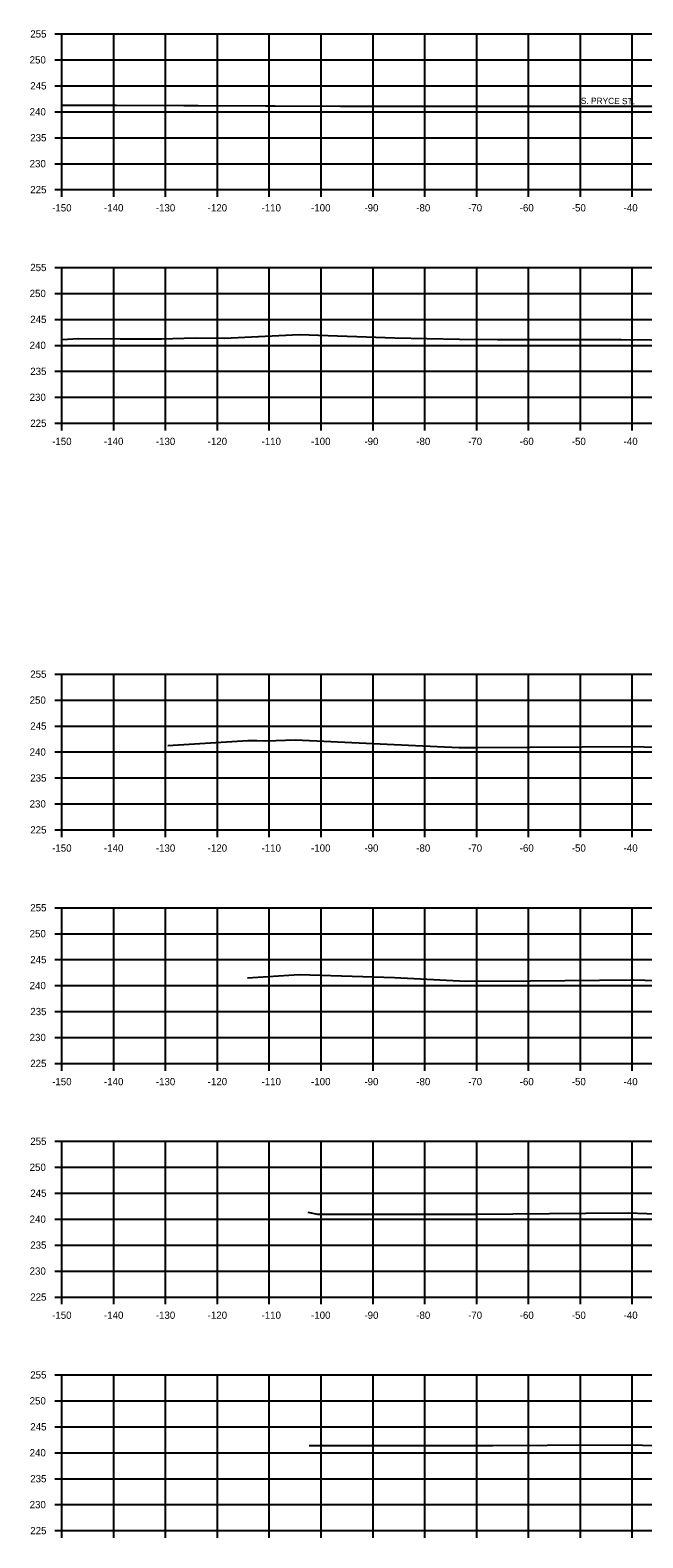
# Model space of a CAD drawing. Extents: x 1369627 to 1374022, y 380035 to 398173.
# Drawn here: x 1371382.7 to 1371500.9, y 383688.1 to 383978.6 of the extents above; entities that cross this region are included whole.
import ezdxf

# ---------------------------------------------------------------- set-up
doc = ezdxf.new("R2010")
doc.units = 0
for name, color, linetype in [('R_Alt Surface', 7, 'Continuous'), ('R_Axis', 7, 'Continuous'), ('R_Axis Annot', 7, 'Continuous'), ('R_Exist Surface', 7, 'Continuous'), ('R_Grid', 7, 'Continuous')]:
    doc.layers.add(name, color=color, linetype=linetype)

msp = doc.modelspace()

# ---------------------------------------------------------------- linework, layer by layer
at = {"layer": 'R_Axis'}
for p, q in [((1371387.45, 383977.84), (1371388.85, 383977.84)), ((1371388.85, 383947.84), (1371388.85, 383977.84)), ((1371387.45, 383972.84), (1371388.85, 383972.84)), ((1371387.45, 383967.84), (1371388.85, 383967.84)), ((1371387.45, 383962.84), (1371388.85, 383962.84)), ((1371387.45, 383957.84), (1371388.85, 383957.84)), ((1371387.45, 383952.84), (1371388.85, 383952.84)), ((1371387.45, 383947.84), (1371388.85, 383947.84)), ((1371388.85, 383947.84), (1371688.85, 383947.84)), ((1371388.85, 383946.44), (1371388.85, 383947.84)), ((1371398.85, 383946.44), (1371398.85, 383947.84)), ((1371408.85, 383946.44), (1371408.85, 383947.84)), ((1371418.85, 383946.44), (1371418.85, 383947.84)), ((1371428.85, 383946.44), (1371428.85, 383947.84)), ((1371438.85, 383946.44), (1371438.85, 383947.84)), ((1371448.85, 383946.44), (1371448.85, 383947.84)), ((1371458.85, 383946.44), (1371458.85, 383947.84)), ((1371468.85, 383946.44), (1371468.85, 383947.84)), ((1371478.85, 383946.44), (1371478.85, 383947.84)), ((1371488.85, 383946.44), (1371488.85, 383947.84)), ((1371498.85, 383946.44), (1371498.85, 383947.84)), ((1371387.45, 383932.84), (1371388.85, 383932.84)), ((1371388.85, 383902.84), (1371388.85, 383932.84)), ((1371387.45, 383927.84), (1371388.85, 383927.84)), ((1371387.45, 383922.84), (1371388.85, 383922.84)), ((1371387.45, 383917.84), (1371388.85, 383917.84)), ((1371387.45, 383912.84), (1371388.85, 383912.84)), ((1371387.45, 383907.84), (1371388.85, 383907.84)), ((1371387.45, 383902.84), (1371388.85, 383902.84)), ((1371388.85, 383902.84), (1371688.85, 383902.84)), ((1371388.85, 383901.44), (1371388.85, 383902.84)), ((1371398.85, 383901.44), (1371398.85, 383902.84)), ((1371408.85, 383901.44), (1371408.85, 383902.84)), ((1371418.85, 383901.44), (1371418.85, 383902.84)), ((1371428.85, 383901.44), (1371428.85, 383902.84)), ((1371438.85, 383901.44), (1371438.85, 383902.84)), ((1371448.85, 383901.44), (1371448.85, 383902.84)), ((1371458.85, 383901.44), (1371458.85, 383902.84)), ((1371468.85, 383901.44), (1371468.85, 383902.84)), ((1371478.85, 383901.44), (1371478.85, 383902.84)), ((1371488.85, 383901.44), (1371488.85, 383902.84)), ((1371498.85, 383901.44), (1371498.85, 383902.84)), ((1371387.45, 383854.5), (1371388.85, 383854.5)), ((1371388.85, 383824.5), (1371388.85, 383854.5)), ((1371387.45, 383849.5), (1371388.85, 383849.5)), ((1371387.45, 383844.5), (1371388.85, 383844.5)), ((1371387.45, 383839.5), (1371388.85, 383839.5)), ((1371387.45, 383834.5), (1371388.85, 383834.5)), ((1371387.45, 383829.5), (1371388.85, 383829.5)), ((1371387.45, 383824.5), (1371388.85, 383824.5)), ((1371388.85, 383824.5), (1371688.85, 383824.5)), ((1371388.85, 383823.1), (1371388.85, 383824.5)), ((1371398.85, 383823.1), (1371398.85, 383824.5)), ((1371408.85, 383823.1), (1371408.85, 383824.5)), ((1371418.85, 383823.1), (1371418.85, 383824.5)), ((1371428.85, 383823.1), (1371428.85, 383824.5)), ((1371438.85, 383823.1), (1371438.85, 383824.5)), ((1371448.85, 383823.1), (1371448.85, 383824.5)), ((1371458.85, 383823.1), (1371458.85, 383824.5)), ((1371468.85, 383823.1), (1371468.85, 383824.5)), ((1371478.85, 383823.1), (1371478.85, 383824.5)), ((1371488.85, 383823.1), (1371488.85, 383824.5)), ((1371498.85, 383823.1), (1371498.85, 383824.5)), ((1371387.45, 383809.5), (1371388.85, 383809.5)), ((1371388.85, 383779.5), (1371388.85, 383809.5)), ((1371387.45, 383804.5), (1371388.85, 383804.5)), ((1371387.45, 383799.5), (1371388.85, 383799.5)), ((1371387.45, 383794.5), (1371388.85, 383794.5)), ((1371387.45, 383789.5), (1371388.85, 383789.5)), ((1371387.45, 383784.5), (1371388.85, 383784.5)), ((1371387.45, 383779.5), (1371388.85, 383779.5)), ((1371388.85, 383779.5), (1371688.85, 383779.5)), ((1371388.85, 383778.1), (1371388.85, 383779.5)), ((1371398.85, 383778.1), (1371398.85, 383779.5)), ((1371408.85, 383778.1), (1371408.85, 383779.5)), ((1371418.85, 383778.1), (1371418.85, 383779.5)), ((1371428.85, 383778.1), (1371428.85, 383779.5)), ((1371438.85, 383778.1), (1371438.85, 383779.5)), ((1371448.85, 383778.1), (1371448.85, 383779.5)), ((1371458.85, 383778.1), (1371458.85, 383779.5)), ((1371468.85, 383778.1), (1371468.85, 383779.5)), ((1371478.85, 383778.1), (1371478.85, 383779.5)), ((1371488.85, 383778.1), (1371488.85, 383779.5)), ((1371498.85, 383778.1), (1371498.85, 383779.5)), ((1371387.45, 383764.5), (1371388.85, 383764.5)), ((1371388.85, 383734.5), (1371388.85, 383764.5)), ((1371387.45, 383759.5), (1371388.85, 383759.5)), ((1371387.45, 383754.5), (1371388.85, 383754.5)), ((1371387.45, 383749.5), (1371388.85, 383749.5)), ((1371387.45, 383744.5), (1371388.85, 383744.5)), ((1371387.45, 383739.5), (1371388.85, 383739.5)), ((1371387.45, 383734.5), (1371388.85, 383734.5)), ((1371388.85, 383734.5), (1371688.85, 383734.5)), ((1371388.85, 383733.1), (1371388.85, 383734.5)), ((1371398.85, 383733.1), (1371398.85, 383734.5)), ((1371408.85, 383733.1), (1371408.85, 383734.5)), ((1371418.85, 383733.1), (1371418.85, 383734.5)), ((1371428.85, 383733.1), (1371428.85, 383734.5)), ((1371438.85, 383733.1), (1371438.85, 383734.5)), ((1371448.85, 383733.1), (1371448.85, 383734.5)), ((1371458.85, 383733.1), (1371458.85, 383734.5)), ((1371468.85, 383733.1), (1371468.85, 383734.5)), ((1371478.85, 383733.1), (1371478.85, 383734.5)), ((1371488.85, 383733.1), (1371488.85, 383734.5)), ((1371498.85, 383733.1), (1371498.85, 383734.5)), ((1371387.45, 383719.5), (1371388.85, 383719.5)), ((1371388.85, 383689.5), (1371388.85, 383719.5)), ((1371387.45, 383714.5), (1371388.85, 383714.5)), ((1371387.45, 383709.5), (1371388.85, 383709.5)), ((1371387.45, 383704.5), (1371388.85, 383704.5)), ((1371387.45, 383699.5), (1371388.85, 383699.5)), ((1371387.45, 383694.5), (1371388.85, 383694.5)), ((1371387.45, 383689.5), (1371388.85, 383689.5)), ((1371388.85, 383689.5), (1371688.85, 383689.5)), ((1371388.85, 383688.1), (1371388.85, 383689.5)), ((1371398.85, 383688.1), (1371398.85, 383689.5)), ((1371408.85, 383688.1), (1371408.85, 383689.5)), ((1371418.85, 383688.1), (1371418.85, 383689.5)), ((1371428.85, 383688.1), (1371428.85, 383689.5)), ((1371438.85, 383688.1), (1371438.85, 383689.5)), ((1371448.85, 383688.1), (1371448.85, 383689.5)), ((1371458.85, 383688.1), (1371458.85, 383689.5)), ((1371468.85, 383688.1), (1371468.85, 383689.5)), ((1371478.85, 383688.1), (1371478.85, 383689.5)), ((1371488.85, 383688.1), (1371488.85, 383689.5)), ((1371498.85, 383688.1), (1371498.85, 383689.5))]:
    msp.add_line(p, q, dxfattribs=at)
at = {"layer": 'R_Exist Surface'}
for points in [[(1371388.85, 383964.13), (1371398.28, 383964.1), (1371399.28, 383964.1), (1371412.39, 383964.06), (1371413.72, 383964.05), (1371415.15, 383964.04), (1371428.14, 383964), (1371429.94, 383963.99), (1371442.55, 383963.95), (1371444.63, 383963.95), (1371462.75, 383963.94), (1371464.44, 383963.94), (1371483.34, 383963.93), (1371484.63, 383963.93), (1371485.83, 383963.93), (1371505.18, 383963.92)], [(1371388.85, 383918.97), (1371392.03, 383919.17), (1371400.09, 383919.12), (1371408.09, 383919.08), (1371414.53, 383919.28), (1371420.23, 383919.25), (1371428.08, 383919.6), (1371434.7, 383919.9), (1371453.07, 383919.31), (1371465.53, 383919.01), (1371472.88, 383918.96), (1371496.72, 383918.94), (1371508.4, 383918.87)], [(1371409.3, 383840.75), (1371424.7, 383841.7), (1371426.44, 383841.69), (1371428.16, 383841.68), (1371433.89, 383841.86), (1371457.03, 383840.72), (1371465.47, 383840.36), (1371469.1, 383840.36), (1371499.21, 383840.56), (1371508.71, 383840.22)], [(1371424.65, 383796.01), (1371434.62, 383796.63), (1371452.97, 383796.03), (1371466.77, 383795.35), (1371479.21, 383795.43), (1371499.17, 383795.59), (1371509.71, 383795.27)], [(1371436.26, 383750.83), (1371438.16, 383750.47), (1371439.28, 383750.46), (1371468.78, 383750.44), (1371489.9, 383750.67), (1371498.06, 383750.72), (1371503.47, 383750.55)], [(1371436.52, 383705.89), (1371438.61, 383705.88), (1371442.2, 383705.89), (1371461.86, 383705.89), (1371471.45, 383705.89), (1371471.95, 383705.88), (1371482.45, 383705.94), (1371499.86, 383706.02), (1371500.83, 383705.99), (1371509.56, 383705.82)]]:
    msp.add_lwpolyline(points, dxfattribs=at)
at = {"layer": 'R_Grid'}
for p, q in [((1371388.85, 383977.84), (1371688.85, 383977.84)), ((1371388.85, 383947.84), (1371388.85, 383977.84)), ((1371398.85, 383947.84), (1371398.85, 383977.84)), ((1371408.85, 383947.84), (1371408.85, 383977.84)), ((1371418.85, 383947.84), (1371418.85, 383977.84)), ((1371428.85, 383947.84), (1371428.85, 383977.84)), ((1371438.85, 383947.84), (1371438.85, 383977.84)), ((1371448.85, 383947.84), (1371448.85, 383977.84)), ((1371458.85, 383947.84), (1371458.85, 383977.84)), ((1371468.85, 383947.84), (1371468.85, 383977.84)), ((1371478.85, 383947.84), (1371478.85, 383977.84)), ((1371488.85, 383947.84), (1371488.85, 383977.84)), ((1371498.85, 383947.84), (1371498.85, 383977.84)), ((1371388.85, 383972.84), (1371688.85, 383972.84)), ((1371388.85, 383967.84), (1371688.85, 383967.84)), ((1371388.85, 383962.84), (1371688.85, 383962.84)), ((1371388.85, 383957.84), (1371688.85, 383957.84)), ((1371388.85, 383952.84), (1371688.85, 383952.84)), ((1371388.85, 383947.84), (1371688.85, 383947.84)), ((1371388.85, 383932.84), (1371688.85, 383932.84)), ((1371388.85, 383902.84), (1371388.85, 383932.84)), ((1371398.85, 383902.84), (1371398.85, 383932.84)), ((1371408.85, 383902.84), (1371408.85, 383932.84)), ((1371418.85, 383902.84), (1371418.85, 383932.84)), ((1371428.85, 383902.84), (1371428.85, 383932.84)), ((1371438.85, 383902.84), (1371438.85, 383932.84)), ((1371448.85, 383902.84), (1371448.85, 383932.84)), ((1371458.85, 383902.84), (1371458.85, 383932.84)), ((1371468.85, 383902.84), (1371468.85, 383932.84)), ((1371478.85, 383902.84), (1371478.85, 383932.84)), ((1371488.85, 383902.84), (1371488.85, 383932.84)), ((1371498.85, 383902.84), (1371498.85, 383932.84)), ((1371388.85, 383927.84), (1371688.85, 383927.84)), ((1371388.85, 383922.84), (1371688.85, 383922.84)), ((1371388.85, 383917.84), (1371688.85, 383917.84)), ((1371388.85, 383912.84), (1371688.85, 383912.84)), ((1371388.85, 383907.84), (1371688.85, 383907.84)), ((1371388.85, 383902.84), (1371688.85, 383902.84)), ((1371388.85, 383854.5), (1371688.85, 383854.5)), ((1371388.85, 383824.5), (1371388.85, 383854.5)), ((1371398.85, 383824.5), (1371398.85, 383854.5)), ((1371408.85, 383824.5), (1371408.85, 383854.5)), ((1371418.85, 383824.5), (1371418.85, 383854.5)), ((1371428.85, 383824.5), (1371428.85, 383854.5)), ((1371438.85, 383824.5), (1371438.85, 383854.5)), ((1371448.85, 383824.5), (1371448.85, 383854.5)), ((1371458.85, 383824.5), (1371458.85, 383854.5)), ((1371468.85, 383824.5), (1371468.85, 383854.5)), ((1371478.85, 383824.5), (1371478.85, 383854.5)), ((1371488.85, 383824.5), (1371488.85, 383854.5)), ((1371498.85, 383824.5), (1371498.85, 383854.5)), ((1371388.85, 383849.5), (1371688.85, 383849.5)), ((1371388.85, 383844.5), (1371688.85, 383844.5)), ((1371388.85, 383839.5), (1371688.85, 383839.5)), ((1371388.85, 383834.5), (1371688.85, 383834.5)), ((1371388.85, 383829.5), (1371688.85, 383829.5)), ((1371388.85, 383824.5), (1371688.85, 383824.5)), ((1371388.85, 383809.5), (1371688.85, 383809.5)), ((1371388.85, 383779.5), (1371388.85, 383809.5)), ((1371398.85, 383779.5), (1371398.85, 383809.5)), ((1371408.85, 383779.5), (1371408.85, 383809.5)), ((1371418.85, 383779.5), (1371418.85, 383809.5)), ((1371428.85, 383779.5), (1371428.85, 383809.5)), ((1371438.85, 383779.5), (1371438.85, 383809.5)), ((1371448.85, 383779.5), (1371448.85, 383809.5)), ((1371458.85, 383779.5), (1371458.85, 383809.5)), ((1371468.85, 383779.5), (1371468.85, 383809.5)), ((1371478.85, 383779.5), (1371478.85, 383809.5)), ((1371488.85, 383779.5), (1371488.85, 383809.5)), ((1371498.85, 383779.5), (1371498.85, 383809.5)), ((1371388.85, 383804.5), (1371688.85, 383804.5)), ((1371388.85, 383799.5), (1371688.85, 383799.5)), ((1371388.85, 383794.5), (1371688.85, 383794.5)), ((1371388.85, 383789.5), (1371688.85, 383789.5)), ((1371388.85, 383784.5), (1371688.85, 383784.5)), ((1371388.85, 383779.5), (1371688.85, 383779.5)), ((1371388.85, 383764.5), (1371688.85, 383764.5)), ((1371388.85, 383734.5), (1371388.85, 383764.5)), ((1371398.85, 383734.5), (1371398.85, 383764.5)), ((1371408.85, 383734.5), (1371408.85, 383764.5)), ((1371418.85, 383734.5), (1371418.85, 383764.5)), ((1371428.85, 383734.5), (1371428.85, 383764.5)), ((1371438.85, 383734.5), (1371438.85, 383764.5)), ((1371448.85, 383734.5), (1371448.85, 383764.5)), ((1371458.85, 383734.5), (1371458.85, 383764.5)), ((1371468.85, 383734.5), (1371468.85, 383764.5)), ((1371478.85, 383734.5), (1371478.85, 383764.5)), ((1371488.85, 383734.5), (1371488.85, 383764.5)), ((1371498.85, 383734.5), (1371498.85, 383764.5)), ((1371388.85, 383759.5), (1371688.85, 383759.5)), ((1371388.85, 383754.5), (1371688.85, 383754.5)), ((1371388.85, 383749.5), (1371688.85, 383749.5)), ((1371388.85, 383744.5), (1371688.85, 383744.5)), ((1371388.85, 383739.5), (1371688.85, 383739.5)), ((1371388.85, 383734.5), (1371688.85, 383734.5)), ((1371388.85, 383719.5), (1371688.85, 383719.5)), ((1371388.85, 383689.5), (1371388.85, 383719.5)), ((1371398.85, 383689.5), (1371398.85, 383719.5)), ((1371408.85, 383689.5), (1371408.85, 383719.5)), ((1371418.85, 383689.5), (1371418.85, 383719.5)), ((1371428.85, 383689.5), (1371428.85, 383719.5)), ((1371438.85, 383689.5), (1371438.85, 383719.5)), ((1371448.85, 383689.5), (1371448.85, 383719.5)), ((1371458.85, 383689.5), (1371458.85, 383719.5)), ((1371468.85, 383689.5), (1371468.85, 383719.5)), ((1371478.85, 383689.5), (1371478.85, 383719.5)), ((1371488.85, 383689.5), (1371488.85, 383719.5)), ((1371498.85, 383689.5), (1371498.85, 383719.5)), ((1371388.85, 383714.5), (1371688.85, 383714.5)), ((1371388.85, 383709.5), (1371688.85, 383709.5)), ((1371388.85, 383704.5), (1371688.85, 383704.5)), ((1371388.85, 383699.5), (1371688.85, 383699.5)), ((1371388.85, 383694.5), (1371688.85, 383694.5)), ((1371388.85, 383689.5), (1371688.85, 383689.5))]:
    msp.add_line(p, q, dxfattribs=at)

# ---------------------------------------------------------------- texts
at = {"layer": 'R_Alt Surface'}
msp.add_text('S. PRYCE ST.', height=1.2, rotation=359.5795, dxfattribs=at).set_placement((1371488.94, 383964.37))
at = {"layer": 'R_Axis Annot'}
for s, p in [('255', (1371382.74, 383977.14)), ('250', (1371382.62, 383972.14)), ('245', (1371382.74, 383967.14)), ('240', (1371382.62, 383962.14)), ('235', (1371382.74, 383957.14)), ('230', (1371382.62, 383952.14)), ('225', (1371382.74, 383947.14)), ('-150', (1371386.96, 383943.64)), ('-140', (1371396.96, 383943.64)), ('-130', (1371406.96, 383943.64)), ('-120', (1371416.96, 383943.64)), ('-110', (1371427.35, 383943.64)), ('-100', (1371436.9, 383943.64)), ('-90', (1371447.19, 383943.64)), ('-80', (1371457.19, 383943.64)), ('-70', (1371467.19, 383943.64)), ('-60', (1371477.15, 383943.64)), ('-50', (1371487.19, 383943.64)), ('-40', (1371497.19, 383943.64)), ('255', (1371382.74, 383932.14)), ('250', (1371382.62, 383927.14)), ('245', (1371382.74, 383922.14)), ('240', (1371382.62, 383917.14)), ('235', (1371382.74, 383912.14)), ('230', (1371382.62, 383907.14)), ('225', (1371382.74, 383902.14)), ('-150', (1371386.96, 383898.64)), ('-140', (1371396.96, 383898.64)), ('-130', (1371406.96, 383898.64)), ('-120', (1371416.96, 383898.64)), ('-110', (1371427.35, 383898.64)), ('-100', (1371436.9, 383898.64)), ('-90', (1371447.19, 383898.64)), ('-80', (1371457.19, 383898.64)), ('-70', (1371467.19, 383898.64)), ('-60', (1371477.15, 383898.64)), ('-50', (1371487.19, 383898.64)), ('-40', (1371497.19, 383898.64)), ('255', (1371382.74, 383853.8)), ('250', (1371382.62, 383848.8)), ('245', (1371382.74, 383843.8)), ('240', (1371382.62, 383838.8)), ('235', (1371382.74, 383833.8)), ('230', (1371382.62, 383828.8)), ('225', (1371382.74, 383823.8)), ('-150', (1371386.96, 383820.3)), ('-140', (1371396.96, 383820.3)), ('-130', (1371406.96, 383820.3)), ('-120', (1371416.96, 383820.3)), ('-110', (1371427.35, 383820.3)), ('-100', (1371436.9, 383820.3)), ('-90', (1371447.19, 383820.3)), ('-80', (1371457.19, 383820.3)), ('-70', (1371467.19, 383820.3)), ('-60', (1371477.15, 383820.3)), ('-50', (1371487.19, 383820.3)), ('-40', (1371497.19, 383820.3)), ('255', (1371382.74, 383808.8)), ('250', (1371382.62, 383803.8)), ('245', (1371382.74, 383798.8)), ('240', (1371382.62, 383793.8)), ('235', (1371382.74, 383788.8)), ('230', (1371382.62, 383783.8)), ('225', (1371382.74, 383778.8)), ('-150', (1371386.96, 383775.3)), ('-140', (1371396.96, 383775.3)), ('-130', (1371406.96, 383775.3)), ('-120', (1371416.96, 383775.3)), ('-110', (1371427.35, 383775.3)), ('-100', (1371436.9, 383775.3)), ('-90', (1371447.19, 383775.3)), ('-80', (1371457.19, 383775.3)), ('-70', (1371467.19, 383775.3)), ('-60', (1371477.15, 383775.3)), ('-50', (1371487.19, 383775.3)), ('-40', (1371497.19, 383775.3)), ('255', (1371382.74, 383763.8)), ('250', (1371382.62, 383758.8)), ('245', (1371382.74, 383753.8)), ('240', (1371382.62, 383748.8)), ('235', (1371382.74, 383743.8)), ('230', (1371382.62, 383738.8)), ('225', (1371382.74, 383733.8)), ('-150', (1371386.96, 383730.3)), ('-140', (1371396.96, 383730.3)), ('-130', (1371406.96, 383730.3)), ('-120', (1371416.96, 383730.3)), ('-110', (1371427.35, 383730.3)), ('-100', (1371436.9, 383730.3)), ('-90', (1371447.19, 383730.3)), ('-80', (1371457.19, 383730.3)), ('-70', (1371467.19, 383730.3)), ('-60', (1371477.15, 383730.3)), ('-50', (1371487.19, 383730.3)), ('-40', (1371497.19, 383730.3)), ('255', (1371382.74, 383718.8)), ('250', (1371382.62, 383713.8)), ('245', (1371382.74, 383708.8)), ('240', (1371382.62, 383703.8)), ('235', (1371382.74, 383698.8)), ('230', (1371382.62, 383693.8)), ('225', (1371382.74, 383688.8))]:
    msp.add_text(s, height=1.4, dxfattribs=at).set_placement(p)

doc.saveas('drawing.dxf')
